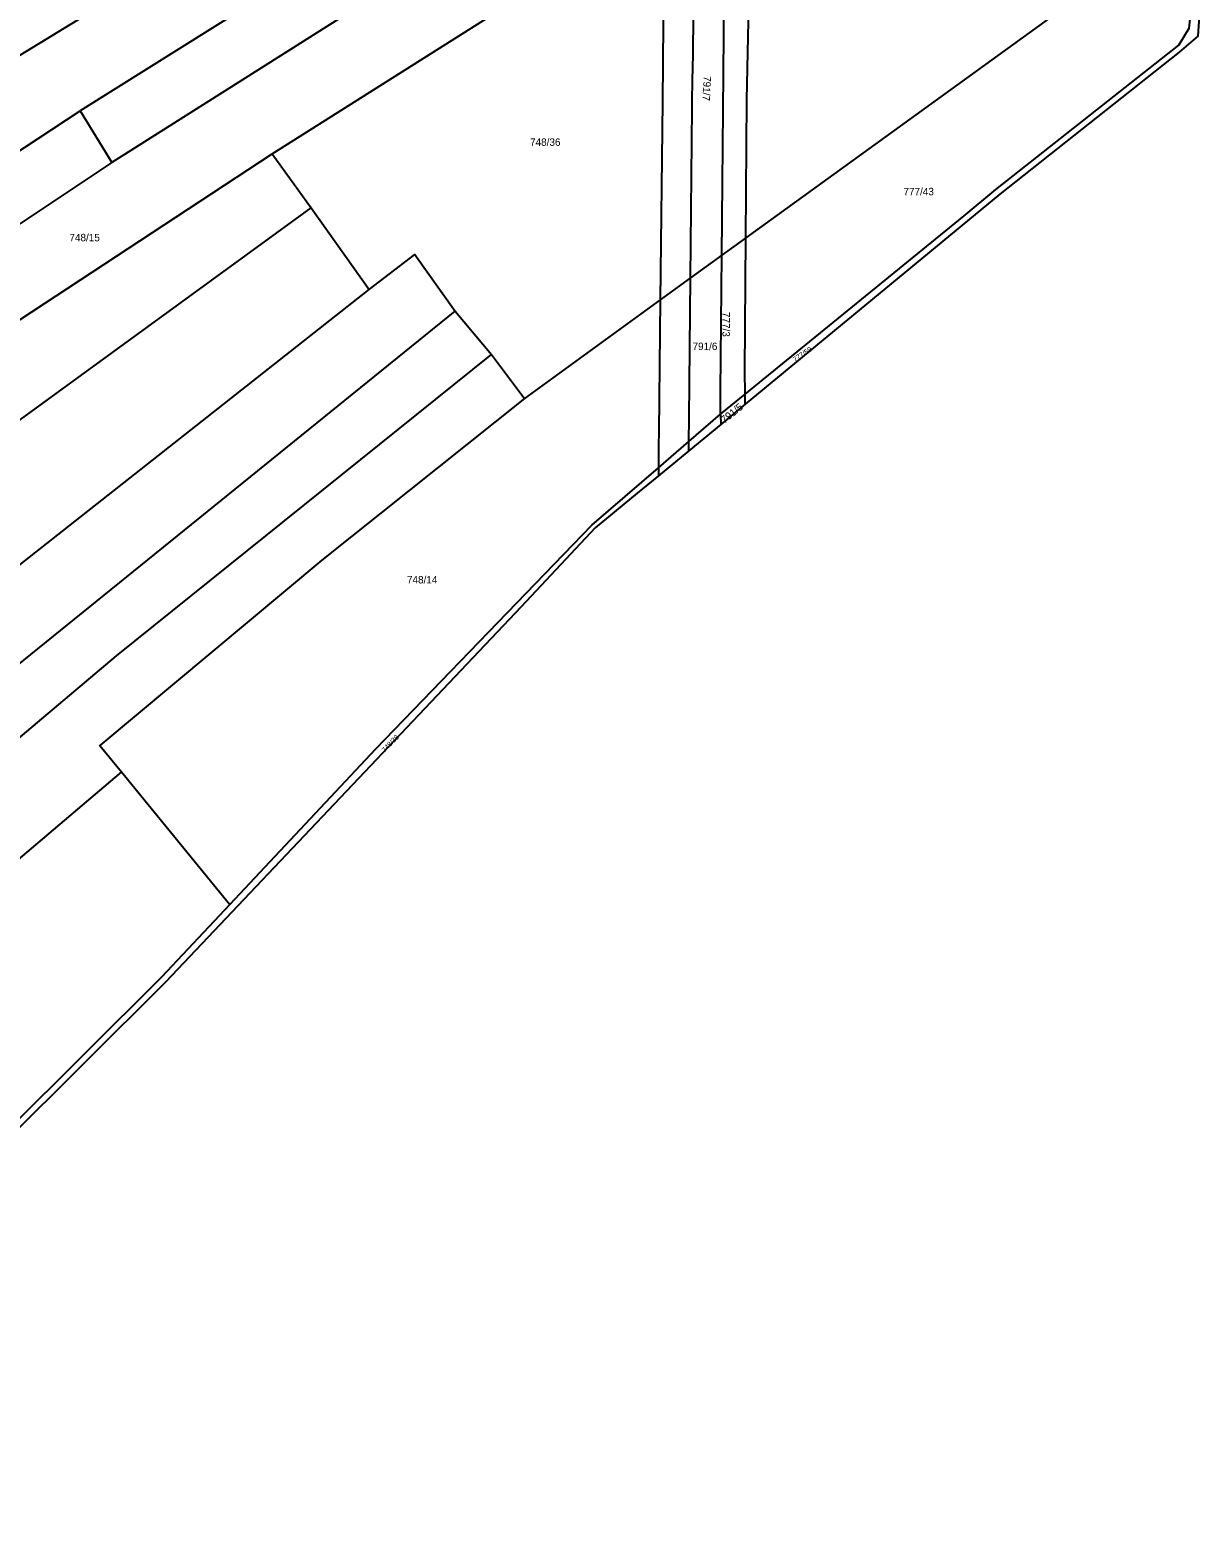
# Model space of a CAD drawing. Extents: x -679220 to -673243, y -1075091 to -1066557.
# Drawn here: x -674135.3 to -673867.7, y -1070863.9 to -1070522.6 of the extents above; entities that cross this region are included whole.
import ezdxf

# ---------------------------------------------------------------- set-up
doc = ezdxf.new("R2010")
doc.units = 0
for name, color, linetype in [('Hranice kat_území', 7, 'Continuous'), ('Hranice parcel', 7, 'Continuous'), ('Parcelní čísla', 7, 'Continuous'), ('Vnitřní kresba', 7, 'Continuous')]:
    doc.layers.add(name, color=color, linetype=linetype)

msp = doc.modelspace()

# ---------------------------------------------------------------- linework, layer by layer
at = {"layer": 'Hranice kat_území'}
for p, q in [((-673872.51, -1070527.75), (-673913.56, -1070560.16)), ((-673913.56, -1070560.16), (-673971.73, -1070608.19)), ((-673971.73, -1070608.19), (-673977.34, -1070612.83))]:
    msp.add_line(p, q, dxfattribs=at)
for points in [[(-673876.57, -1070501.29), (-673867.74, -1070515.96), (-673868.28, -1070524.06), (-673872.51, -1070527.75)], [(-673977.34, -1070612.83), (-673984.63, -1070618.85), (-673991.6, -1070624.6)], [(-673991.6, -1070624.6), (-673996.45, -1070628.6), (-674006.01, -1070636.49), (-674022.93, -1070654.53)], [(-674022.93, -1070654.53), (-674104.24, -1070740.37), (-674141.42, -1070777.36), (-674191.02, -1070825.82), (-674218.82, -1070845.68), (-674242.94, -1070863.88)]]:
    msp.add_lwpolyline(points, dxfattribs=at)
at = {"layer": 'Hranice parcel'}
for p, q in [((-673990.14, -1070472.97), (-674116.52, -1070552.91)), ((-674079.92, -1070550.94), (-673990.31, -1070494.32)), ((-673877.59, -1070502.05), (-673971.58, -1070570.17)), ((-674243.32, -1070619.78), (-674123.82, -1070541.13)), ((-674123.82, -1070541.13), (-674116.52, -1070552.91)), ((-674079.92, -1070550.94), (-674070.96, -1070563.31)), ((-674070.96, -1070563.31), (-674057.74, -1070582.02)), ((-673971.58, -1070570.17), (-673977.07, -1070574.15)), ((-673991.18, -1070584.38), (-674022.23, -1070606.88)), ((-674038.08, -1070586.97), (-674029.72, -1070596.89)), ((-674029.72, -1070596.89), (-674022.23, -1070606.88)), ((-673977.36, -1070610.52), (-673971.75, -1070605.95)), ((-673971.73, -1070608.19), (-673971.75, -1070605.95)), ((-673991.58, -1070622.78), (-673991.6, -1070624.6)), ((-674114.36, -1070692.33), (-674089.59, -1070722.66))]:
    msp.add_line(p, q, dxfattribs=at)
for points in [[(-674243.7, -1070593.18), (-674117.05, -1070515.9), (-673989.88, -1070442.08)], [(-673990, -1070456.88), (-674023.88, -1070478.48), (-674123.82, -1070541.13)], [(-673971.58, -1070570.17), (-673971.36, -1070538.63), (-673970.2, -1070484.49), (-673970.14, -1070481.57)], [(-673990.31, -1070494.32), (-673990.69, -1070539.09), (-673991.18, -1070584.38)], [(-673971.75, -1070605.95), (-673921.7, -1070565.16), (-673914.43, -1070559.1), (-673872.59, -1070526.1), (-673870.23, -1070522.24), (-673869.49, -1070515.4), (-673877.59, -1070502.05)], [(-674116.52, -1070552.91), (-674218.13, -1070620.67), (-674319.64, -1070688.09)], [(-674316.84, -1070712.33), (-674188.06, -1070623.77), (-674137.48, -1070588.82), (-674079.92, -1070550.94)], [(-674311.43, -1070736.3), (-674236.97, -1070684.15), (-674154.01, -1070623.76), (-674070.96, -1070563.31)], [(-673971.75, -1070605.95), (-673971.8, -1070600.59), (-673971.58, -1070570.17)], [(-674057.74, -1070582.02), (-674047.31, -1070573.95), (-674038.08, -1070586.97)], [(-673977.07, -1070574.15), (-673984.23, -1070579.34), (-673991.18, -1070584.38)], [(-673977.36, -1070610.52), (-673977.39, -1070605.24), (-673977.07, -1070574.15)], [(-674301.45, -1070770.99), (-674261.14, -1070742.15), (-674159.49, -1070662.19), (-674057.74, -1070582.02)], [(-673991.18, -1070584.38), (-673991.49, -1070614.57), (-673991.54, -1070617.6), (-673991.58, -1070622.78)], [(-674292.15, -1070792.37), (-674165.09, -1070689.7), (-674038.08, -1070586.97)], [(-674283.08, -1070804.85), (-674254.68, -1070783.27), (-674115.47, -1070665.77), (-674029.72, -1070596.89)], [(-674022.23, -1070606.88), (-674068.56, -1070643.89), (-674119.27, -1070686.24), (-674114.36, -1070692.33)], [(-673991.58, -1070622.78), (-673984.61, -1070616.77), (-673977.36, -1070610.52)], [(-674089.59, -1070722.66), (-674056.16, -1070687.01), (-674006.82, -1070635.92), (-673991.58, -1070622.78)], [(-674114.36, -1070692.33), (-674181.39, -1070749.14), (-674271.45, -1070821.68)], [(-674089.59, -1070722.66), (-674105.16, -1070739.26), (-674140.55, -1070774.46), (-674168.47, -1070802.32), (-674192.49, -1070825.81), (-674218.97, -1070843.58)]]:
    msp.add_lwpolyline(points, dxfattribs=at)
at = {"layer": 'Vnitřní kresba'}
for p, q in [((-673976.74, -1070532.7), (-673976.28, -1070485.45)), ((-673983.32, -1070489.9), (-673983.76, -1070532.7)), ((-673984.23, -1070579.34), (-673983.76, -1070532.7)), ((-673977.07, -1070574.15), (-673976.74, -1070532.7)), ((-673984.55, -1070611.45), (-673984.23, -1070579.34)), ((-673984.61, -1070616.77), (-673984.55, -1070611.45)), ((-673977.36, -1070610.52), (-673977.34, -1070612.83)), ((-673984.63, -1070618.85), (-673984.61, -1070616.77))]:
    msp.add_line(p, q, dxfattribs=at)

# ---------------------------------------------------------------- texts
at = {"layer": 'Parcelní čísla'}
for s, height, rotation, p in [('791/7', 1.7, 267, (-673981.24, -1070533.14)), ('777/3', 1.7, 270, (-673976.95, -1070587.13)), ('777/59', 1.14, 34, (-673960.36, -1070598.61)), ('791/5', 1.7, 39, (-673976.48, -1070612.72)), ('748/38', 1.14, 46, (-674054.16, -1070687.93))]:
    msp.add_text(s, height=height, rotation=rotation, dxfattribs=at).set_placement(p)
for s, p in [('748/36', (-674020.93, -1070549.14)), ('777/43', (-673935.56, -1070560.44)), ('748/15', (-674126.24, -1070570.96)), ('791/6', (-673983.79, -1070595.84)), ('748/14', (-674049.07, -1070649.21))]:
    msp.add_text(s, height=1.7, dxfattribs=at).set_placement(p)

doc.saveas('drawing.dxf')
